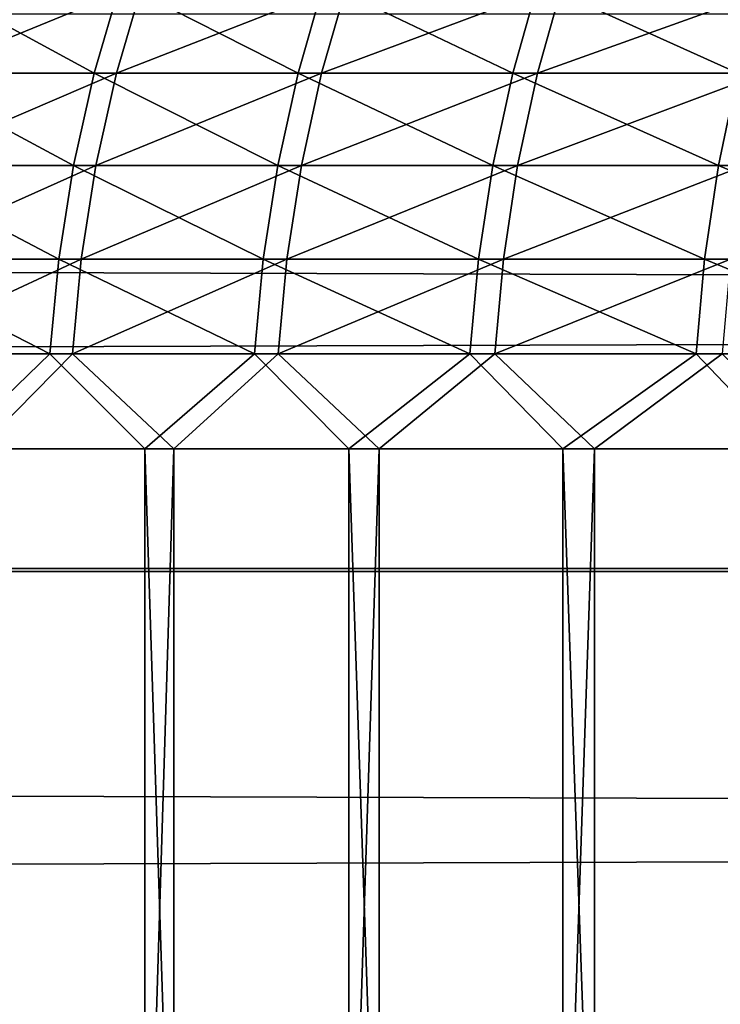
# Model space of a CAD drawing. Header units: millimetres. Extents: x -184 to 165, y -135 to 242.
# Tile 847 of 1056: x -107.565 to -107.039, y 4.783 to 5.522. Entities that reach past the tile are written whole.
import ezdxf

# ---------------------------------------------------------------- set-up
doc = ezdxf.new("R2010")
doc.units = ezdxf.units.MM
doc.header["$LTSCALE"] = 41.718519
for name, color, linetype in [('384', 7, 'CONTINUOUS'), ('386', 7, 'CONTINUOUS'), ('429', 7, 'CONTINUOUS'), ('432', 7, 'CONTINUOUS')]:
    doc.layers.add(name, color=color, linetype=linetype)

msp = doc.modelspace()

# ---------------------------------------------------------------- linework, layer by layer
at = {"layer": '384', "linetype": 'CONTINUOUS'}
for points in [[(-162.7873, 5.89476, 60), (-34.41413, 5.55084, 60), (-163.12331, 5.50745, 60), (-162.7873, 5.89476, 60)], [(-34.41413, 5.55084, 60), (-34.02788, 5.10033, 60), (-163.12331, 5.50745, 60), (-34.41413, 5.55084, 60)], [(-163.12331, 5.50745, 60), (-34.02788, 5.10033, 60), (-163.45695, 5.11815, 60), (-163.12331, 5.50745, 60)], [(-163.45695, 5.11815, 60), (-34.02788, 5.10033, 60), (-163.78823, 4.72686, 60), (-163.45695, 5.11815, 60)], [(-34.02788, 5.10033, 60), (-33.64445, 4.64675, 60), (-163.78823, 4.72686, 60), (-34.02788, 5.10033, 60)]]:
    msp.add_3dface(points, dxfattribs=at)
at = {"layer": '386', "linetype": 'CONTINUOUS'}
for points in [[(-34.37669, 5.50745, 63), (-34.7127, 5.89476, 63), (-163.08587, 5.55084, 63), (-34.37669, 5.50745, 63)], [(-34.37669, 5.50745, 63), (-163.08587, 5.55084, 63), (-163.47212, 5.10033, 63), (-34.37669, 5.50745, 63)], [(-34.04305, 5.11815, 63), (-34.37669, 5.50745, 63), (-163.47212, 5.10033, 63), (-34.04305, 5.11815, 63)], [(-33.71177, 4.72686, 63), (-34.04305, 5.11815, 63), (-163.47212, 5.10033, 63), (-33.71177, 4.72686, 63)], [(-33.71177, 4.72686, 63), (-163.47212, 5.10033, 63), (-163.85555, 4.64675, 63), (-33.71177, 4.72686, 63)]]:
    msp.add_3dface(points, dxfattribs=at)
at = {"layer": '429', "linetype": 'CONTINUOUS'}
for points in [[(-107.6162, 0.45, 4.71959), (-107.47107, 0.45, 4.98122), (-107.6162, 5.2, 4.71959), (-107.6162, 0.45, 4.71959)], [(-107.6162, 5.2, 4.71959), (-107.47107, 0.45, 4.98122), (-107.47107, 5.2, 4.98122), (-107.6162, 5.2, 4.71959)], [(-107.4494, 0.45, -5.01876), (-107.59566, 0.45, -4.75776), (-107.4494, 5.2, -5.01876), (-107.4494, 0.45, -5.01876)], [(-107.4494, 5.2, -5.01876), (-107.59566, 0.45, -4.75776), (-107.59566, 5.2, -4.75776), (-107.4494, 5.2, -5.01876)], [(-107.47107, 0.45, 4.98122), (-107.31817, 0.45, 5.23839), (-107.47107, 5.2, 4.98122), (-107.47107, 0.45, 4.98122)], [(-107.47107, 5.2, 4.98122), (-107.31817, 0.45, 5.23839), (-107.31817, 5.2, 5.23839), (-107.47107, 5.2, 4.98122)], [(-107.29539, 0.45, -5.27526), (-107.4494, 0.45, -5.01876), (-107.29539, 5.2, -5.27526), (-107.29539, 0.45, -5.27526)], [(-107.29539, 5.2, -5.27526), (-107.4494, 0.45, -5.01876), (-107.4494, 5.2, -5.01876), (-107.29539, 5.2, -5.27526)], [(-107.31817, 0.45, 5.23839), (-107.15765, 0.45, 5.49087), (-107.31817, 5.2, 5.23839), (-107.31817, 0.45, 5.23839)], [(-107.31817, 5.2, 5.23839), (-107.15765, 0.45, 5.49087), (-107.15765, 5.2, 5.49087), (-107.31817, 5.2, 5.23839)], [(-107.13377, 0.45, -5.52705), (-107.29539, 0.45, -5.27526), (-107.13377, 5.2, -5.52704), (-107.13377, 0.45, -5.52705)], [(-107.13377, 5.2, -5.52704), (-107.29539, 0.45, -5.27526), (-107.29539, 5.2, -5.27526), (-107.13377, 5.2, -5.52704)], [(-107.15765, 0.45, 5.49087), (-106.98965, 0.45, 5.73843), (-107.15765, 5.2, 5.49087), (-107.15765, 0.45, 5.49087)], [(-107.15765, 5.2, 5.49087), (-106.98965, 0.45, 5.73843), (-106.98965, 5.2, 5.73844), (-107.15765, 5.2, 5.49087)], [(-106.9647, 0.45, -5.77388), (-107.13377, 0.45, -5.52705), (-106.9647, 5.2, -5.77388), (-106.9647, 0.45, -5.77388)], [(-106.9647, 5.2, -5.77388), (-107.13377, 0.45, -5.52705), (-107.13377, 5.2, -5.52704), (-106.9647, 5.2, -5.77388)]]:
    msp.add_3dface(points, dxfattribs=at)
at = {"layer": '432', "linetype": 'CONTINUOUS'}
for points in [[(-107.50914, 5.48194, 4.83127), (-107.63371, 5.54973, 4.55044), (-107.65379, 5.48194, 4.56078), (-107.50914, 5.48194, 4.83127)], [(-107.61794, 5.54973, -4.58093), (-107.47269, 5.54973, -4.8503), (-107.63798, 5.48194, -4.59134), (-107.61794, 5.54973, -4.58093)], [(-107.63798, 5.48194, -4.59134), (-107.47269, 5.54973, -4.8503), (-107.4924, 5.48194, -4.86133), (-107.63798, 5.48194, -4.59134)], [(-107.48939, 5.54973, 4.82031), (-107.63371, 5.54973, 4.55044), (-107.50914, 5.48194, 4.83127), (-107.48939, 5.54973, 4.82031)], [(-107.35623, 5.48194, 5.09717), (-107.48939, 5.54973, 4.82031), (-107.50914, 5.48194, 4.83127), (-107.35623, 5.48194, 5.09717)], [(-107.47269, 5.54973, -4.8503), (-107.31921, 5.54973, -5.11508), (-107.4924, 5.48194, -4.86133), (-107.47269, 5.54973, -4.8503)], [(-107.4924, 5.48194, -4.86133), (-107.31921, 5.54973, -5.11508), (-107.33857, 5.48194, -5.1267), (-107.4924, 5.48194, -4.86133)], [(-107.33683, 5.54973, 5.08562), (-107.48939, 5.54973, 4.82031), (-107.35623, 5.48194, 5.09717), (-107.33683, 5.54973, 5.08562)], [(-107.19521, 5.48194, 5.35825), (-107.33683, 5.54973, 5.08562), (-107.35623, 5.48194, 5.09717), (-107.19521, 5.48194, 5.35825)], [(-107.31921, 5.54973, -5.11508), (-107.15765, 5.54973, -5.375), (-107.33857, 5.48194, -5.1267), (-107.31921, 5.54973, -5.11508)], [(-107.33857, 5.48194, -5.1267), (-107.15765, 5.54973, -5.375), (-107.17664, 5.48194, -5.38722), (-107.33857, 5.48194, -5.1267)], [(-107.17617, 5.54973, 5.3461), (-107.33683, 5.54973, 5.08562), (-107.19521, 5.48194, 5.35825), (-107.17617, 5.54973, 5.3461)], [(-107.02622, 5.48194, 5.61424), (-107.17617, 5.54973, 5.3461), (-107.19521, 5.48194, 5.35825), (-107.02622, 5.48194, 5.61424)], [(-107.15765, 5.54973, -5.375), (-106.98816, 5.54973, -5.62983), (-107.17664, 5.48194, -5.38722), (-107.15765, 5.54973, -5.375)], [(-107.17664, 5.48194, -5.38722), (-106.98816, 5.54973, -5.62983), (-107.00677, 5.48194, -5.64262), (-107.17664, 5.48194, -5.38722)], [(-107.00756, 5.54973, 5.60151), (-107.17617, 5.54973, 5.3461), (-107.02622, 5.48194, 5.61424), (-107.00756, 5.54973, 5.60151)], [(-107.52461, 5.4127, 4.83985), (-107.65379, 5.48194, 4.56078), (-107.66951, 5.4127, 4.56888), (-107.52461, 5.4127, 4.83985)], [(-107.50914, 5.48194, 4.83127), (-107.65379, 5.48194, 4.56078), (-107.52461, 5.4127, 4.83985), (-107.50914, 5.48194, 4.83127)], [(-107.63798, 5.48194, -4.59134), (-107.4924, 5.48194, -4.86133), (-107.65367, 5.4127, -4.59949), (-107.63798, 5.48194, -4.59134)], [(-107.65367, 5.4127, -4.59949), (-107.4924, 5.48194, -4.86133), (-107.50783, 5.4127, -4.86996), (-107.65367, 5.4127, -4.59949)], [(-107.37142, 5.4127, 5.10622), (-107.50914, 5.48194, 4.83127), (-107.52461, 5.4127, 4.83985), (-107.37142, 5.4127, 5.10622)], [(-107.35623, 5.48194, 5.09717), (-107.50914, 5.48194, 4.83127), (-107.37142, 5.4127, 5.10622), (-107.35623, 5.48194, 5.09717)], [(-107.4924, 5.48194, -4.86133), (-107.33857, 5.48194, -5.1267), (-107.50783, 5.4127, -4.86996), (-107.4924, 5.48194, -4.86133)], [(-107.50783, 5.4127, -4.86996), (-107.33857, 5.48194, -5.1267), (-107.35373, 5.4127, -5.13581), (-107.50783, 5.4127, -4.86996)], [(-107.21011, 5.4127, 5.36776), (-107.35623, 5.48194, 5.09717), (-107.37142, 5.4127, 5.10622), (-107.21011, 5.4127, 5.36776)], [(-107.19521, 5.48194, 5.35825), (-107.35623, 5.48194, 5.09717), (-107.21011, 5.4127, 5.36776), (-107.19521, 5.48194, 5.35825)], [(-107.33857, 5.48194, -5.1267), (-107.17664, 5.48194, -5.38722), (-107.35373, 5.4127, -5.13581), (-107.33857, 5.48194, -5.1267)], [(-107.35373, 5.4127, -5.13581), (-107.17664, 5.48194, -5.38722), (-107.19152, 5.4127, -5.39678), (-107.35373, 5.4127, -5.13581)], [(-107.04082, 5.4127, 5.6242), (-107.19521, 5.48194, 5.35825), (-107.21011, 5.4127, 5.36776), (-107.04082, 5.4127, 5.6242)], [(-107.02622, 5.48194, 5.61424), (-107.19521, 5.48194, 5.35825), (-107.04082, 5.4127, 5.6242), (-107.02622, 5.48194, 5.61424)], [(-107.17664, 5.48194, -5.38722), (-107.00677, 5.48194, -5.64262), (-107.19152, 5.4127, -5.39678), (-107.17664, 5.48194, -5.38722)], [(-107.19152, 5.4127, -5.39678), (-107.00677, 5.48194, -5.64262), (-107.02134, 5.4127, -5.65264), (-107.19152, 5.4127, -5.39678)], [(-106.86372, 5.4127, 5.87531), (-107.02622, 5.48194, 5.61424), (-107.04082, 5.4127, 5.6242), (-106.86372, 5.4127, 5.87531)], [(-107.53571, 5.34239, 4.846), (-107.66951, 5.4127, 4.56888), (-107.6808, 5.34239, 4.57469), (-107.53571, 5.34239, 4.846)], [(-107.52461, 5.4127, 4.83985), (-107.66951, 5.4127, 4.56888), (-107.53571, 5.34239, 4.846), (-107.52461, 5.4127, 4.83985)], [(-107.65367, 5.4127, -4.59949), (-107.50783, 5.4127, -4.86996), (-107.66494, 5.34239, -4.60534), (-107.65367, 5.4127, -4.59949)], [(-107.66494, 5.34239, -4.60534), (-107.50783, 5.4127, -4.86996), (-107.51891, 5.34239, -4.87616), (-107.66494, 5.34239, -4.60534)], [(-107.38233, 5.34239, 5.11272), (-107.52461, 5.4127, 4.83985), (-107.53571, 5.34239, 4.846), (-107.38233, 5.34239, 5.11272)], [(-107.37142, 5.4127, 5.10622), (-107.52461, 5.4127, 4.83985), (-107.38233, 5.34239, 5.11272), (-107.37142, 5.4127, 5.10622)], [(-107.50783, 5.4127, -4.86996), (-107.35373, 5.4127, -5.13581), (-107.51891, 5.34239, -4.87616), (-107.50783, 5.4127, -4.86996)], [(-107.51891, 5.34239, -4.87616), (-107.35373, 5.4127, -5.13581), (-107.36462, 5.34239, -5.14234), (-107.51891, 5.34239, -4.87616)], [(-107.22081, 5.34239, 5.37459), (-107.37142, 5.4127, 5.10622), (-107.38233, 5.34239, 5.11272), (-107.22081, 5.34239, 5.37459)], [(-107.21011, 5.4127, 5.36776), (-107.37142, 5.4127, 5.10622), (-107.22081, 5.34239, 5.37459), (-107.21011, 5.4127, 5.36776)], [(-107.35373, 5.4127, -5.13581), (-107.19152, 5.4127, -5.39678), (-107.36462, 5.34239, -5.14234), (-107.35373, 5.4127, -5.13581)], [(-107.36462, 5.34239, -5.14234), (-107.19152, 5.4127, -5.39678), (-107.2022, 5.34239, -5.40365), (-107.36462, 5.34239, -5.14234)], [(-107.05131, 5.34239, 5.63136), (-107.21011, 5.4127, 5.36776), (-107.22081, 5.34239, 5.37459), (-107.05131, 5.34239, 5.63136)], [(-107.04082, 5.4127, 5.6242), (-107.21011, 5.4127, 5.36776), (-107.05131, 5.34239, 5.63136), (-107.04082, 5.4127, 5.6242)], [(-107.19152, 5.4127, -5.39678), (-107.02134, 5.4127, -5.65264), (-107.2022, 5.34239, -5.40365), (-107.19152, 5.4127, -5.39678)], [(-107.2022, 5.34239, -5.40365), (-107.02134, 5.4127, -5.65264), (-107.0318, 5.34239, -5.65983), (-107.2022, 5.34239, -5.40365)], [(-106.87398, 5.34239, 5.88279), (-107.04082, 5.4127, 5.6242), (-107.05131, 5.34239, 5.63136), (-106.87398, 5.34239, 5.88279)], [(-106.86372, 5.4127, 5.87531), (-107.04082, 5.4127, 5.6242), (-106.87398, 5.34239, 5.88279), (-106.86372, 5.4127, 5.87531)], [(-107.54239, 5.27134, 4.84971), (-107.6808, 5.34239, 4.57469), (-107.68759, 5.27134, 4.57819), (-107.54239, 5.27134, 4.84971)], [(-107.53571, 5.34239, 4.846), (-107.6808, 5.34239, 4.57469), (-107.54239, 5.27134, 4.84971), (-107.53571, 5.34239, 4.846)], [(-107.66494, 5.34239, -4.60534), (-107.51891, 5.34239, -4.87616), (-107.67172, 5.27134, -4.60887), (-107.66494, 5.34239, -4.60534)], [(-107.67172, 5.27134, -4.60887), (-107.51891, 5.34239, -4.87616), (-107.52558, 5.27134, -4.87989), (-107.67172, 5.27134, -4.60887)], [(-107.3889, 5.27134, 5.11663), (-107.53571, 5.34239, 4.846), (-107.54239, 5.27134, 4.84971), (-107.3889, 5.27134, 5.11663)], [(-107.38233, 5.34239, 5.11272), (-107.53571, 5.34239, 4.846), (-107.3889, 5.27134, 5.11663), (-107.38233, 5.34239, 5.11272)], [(-107.51891, 5.34239, -4.87616), (-107.36462, 5.34239, -5.14234), (-107.52558, 5.27134, -4.87989), (-107.51891, 5.34239, -4.87616)], [(-107.52558, 5.27134, -4.87989), (-107.36462, 5.34239, -5.14234), (-107.37117, 5.27134, -5.14628), (-107.52558, 5.27134, -4.87989)], [(-107.22725, 5.27134, 5.3787), (-107.38233, 5.34239, 5.11272), (-107.3889, 5.27134, 5.11663), (-107.22725, 5.27134, 5.3787)], [(-107.22081, 5.34239, 5.37459), (-107.38233, 5.34239, 5.11272), (-107.22725, 5.27134, 5.3787), (-107.22081, 5.34239, 5.37459)], [(-107.36462, 5.34239, -5.14234), (-107.2022, 5.34239, -5.40365), (-107.37117, 5.27134, -5.14628), (-107.36462, 5.34239, -5.14234)], [(-107.37117, 5.27134, -5.14628), (-107.2022, 5.34239, -5.40365), (-107.20862, 5.27134, -5.40778), (-107.37117, 5.27134, -5.14628)], [(-107.05762, 5.27134, 5.63567), (-107.22081, 5.34239, 5.37459), (-107.22725, 5.27134, 5.3787), (-107.05762, 5.27134, 5.63567)], [(-107.05131, 5.34239, 5.63136), (-107.22081, 5.34239, 5.37459), (-107.05762, 5.27134, 5.63567), (-107.05131, 5.34239, 5.63136)], [(-107.2022, 5.34239, -5.40365), (-107.0318, 5.34239, -5.65983), (-107.20862, 5.27134, -5.40778), (-107.2022, 5.34239, -5.40365)], [(-107.20862, 5.27134, -5.40778), (-107.0318, 5.34239, -5.65983), (-107.0381, 5.27134, -5.66416), (-107.20862, 5.27134, -5.40778)], [(-106.88015, 5.27134, 5.88729), (-107.05131, 5.34239, 5.63136), (-107.05762, 5.27134, 5.63567), (-106.88015, 5.27134, 5.88729)], [(-106.87398, 5.34239, 5.88279), (-107.05131, 5.34239, 5.63136), (-106.88015, 5.27134, 5.88729), (-106.87398, 5.34239, 5.88279)], [(-107.6162, 5.2, 4.71959), (-107.54239, 5.27134, 4.84971), (-107.68759, 5.27134, 4.57819), (-107.6162, 5.2, 4.71959)], [(-107.59566, 5.2, -4.75776), (-107.67172, 5.27134, -4.60887), (-107.52558, 5.27134, -4.87989), (-107.59566, 5.2, -4.75776)], [(-107.6162, 5.2, 4.71959), (-107.47107, 5.2, 4.98122), (-107.54239, 5.27134, 4.84971), (-107.6162, 5.2, 4.71959)], [(-107.4494, 5.2, -5.01876), (-107.59566, 5.2, -4.75776), (-107.52558, 5.27134, -4.87989), (-107.4494, 5.2, -5.01876)], [(-107.47107, 5.2, 4.98122), (-107.3889, 5.27134, 5.11663), (-107.54239, 5.27134, 4.84971), (-107.47107, 5.2, 4.98122)], [(-107.4494, 5.2, -5.01876), (-107.52558, 5.27134, -4.87989), (-107.37117, 5.27134, -5.14628), (-107.4494, 5.2, -5.01876)], [(-107.47107, 5.2, 4.98122), (-107.31817, 5.2, 5.23839), (-107.3889, 5.27134, 5.11663), (-107.47107, 5.2, 4.98122)], [(-107.29539, 5.2, -5.27526), (-107.4494, 5.2, -5.01876), (-107.37117, 5.27134, -5.14628), (-107.29539, 5.2, -5.27526)], [(-107.31817, 5.2, 5.23839), (-107.22725, 5.27134, 5.3787), (-107.3889, 5.27134, 5.11663), (-107.31817, 5.2, 5.23839)], [(-107.29539, 5.2, -5.27526), (-107.37117, 5.27134, -5.14628), (-107.20862, 5.27134, -5.40778), (-107.29539, 5.2, -5.27526)], [(-107.31817, 5.2, 5.23839), (-107.15765, 5.2, 5.49087), (-107.22725, 5.27134, 5.3787), (-107.31817, 5.2, 5.23839)], [(-107.13377, 5.2, -5.52704), (-107.29539, 5.2, -5.27526), (-107.20862, 5.27134, -5.40778), (-107.13377, 5.2, -5.52704)], [(-107.15765, 5.2, 5.49087), (-107.05762, 5.27134, 5.63567), (-107.22725, 5.27134, 5.3787), (-107.15765, 5.2, 5.49087)], [(-107.13377, 5.2, -5.52704), (-107.20862, 5.27134, -5.40778), (-107.0381, 5.27134, -5.66416), (-107.13377, 5.2, -5.52704)], [(-107.15765, 5.2, 5.49087), (-106.98965, 5.2, 5.73844), (-107.05762, 5.27134, 5.63567), (-107.15765, 5.2, 5.49087)], [(-106.9647, 5.2, -5.77388), (-107.13377, 5.2, -5.52704), (-107.0381, 5.27134, -5.66416), (-106.9647, 5.2, -5.77388)], [(-106.98965, 5.2, 5.73844), (-106.88015, 5.27134, 5.88729), (-107.05762, 5.27134, 5.63567), (-106.98965, 5.2, 5.73844)]]:
    msp.add_3dface(points, dxfattribs=at)

doc.saveas('drawing.dxf')
